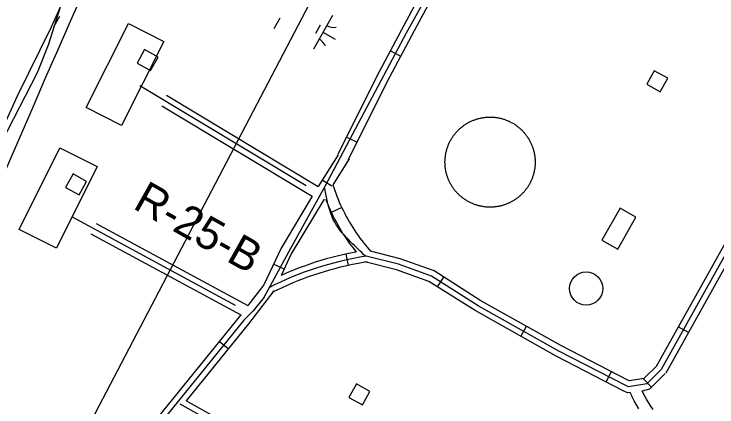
# Model space of a CAD drawing. Extents: x 3913936 to 3933962, y 195330 to 217741.
# Drawn here: x 3927625 to 3928535, y 207016 to 207525 of the extents above; entities that cross this region are included whole.
import ezdxf

# ---------------------------------------------------------------- set-up
doc = ezdxf.new("R2010")
doc.units = 0
for name, color, linetype in [('V-BLDG-OTLN', 7, 'Continuous'), ('V-DOMW-TANK', 7, 'Continuous'), ('V-RIVR-EDGE', 7, 'Continuous'), ('V-RIVR-RANG-IDEN', 7, 'Continuous'), ('V-ROAD-CNTR', 7, 'Continuous'), ('V-RRAP-FSHR', 7, 'Continuous'), ('V-UTIL-LINE', 7, 'Continuous'), ('V-WETL-SWMP', 7, 'Continuous')]:
    doc.layers.add(name, color=color, linetype=linetype)

msp = doc.modelspace()

# ---------------------------------------------------------------- linework, layer by layer
at = {"layer": 'V-BLDG-OTLN'}
for points in [[(3927763.62, 207380.95), (3927717.99, 207404.01), (3927773, 207512.83), (3927818.62, 207489.77)], [(3927793.56, 207479.26), (3927783.85, 207461.78), (3927801.33, 207452.06), (3927811.04, 207469.54)], [(3928453.58, 207451.83), (3928443.87, 207434.35), (3928461.35, 207424.63), (3928471.07, 207442.12)], [(3927679.51, 207222.01), (3927631.26, 207246.09), (3927684, 207351.75), (3927732.24, 207327.67)], [(3927700.99, 207318.11), (3927691.27, 207300.63), (3927708.76, 207290.91), (3927718.47, 207308.4)], [(3928406.48, 207220.75), (3928429.99, 207262.07), (3928409.5, 207273.73), (3928385.99, 207232.41)], [(3928067.99, 207046.05), (3928058.28, 207028.57), (3928075.76, 207018.86), (3928085.48, 207036.34)]]:
    msp.add_lwpolyline(points, close=True, dxfattribs=at)
at = {"layer": 'V-DOMW-TANK'}
for points in [[(3928197.08, 207371.86), (3928197.75, 207372.62), (3928198.45, 207373.37), (3928199.15, 207374.11), (3928199.86, 207374.83), (3928200.59, 207375.55), (3928201.33, 207376.24), (3928202.09, 207376.93), (3928202.85, 207377.6), (3928203.63, 207378.27), (3928204.42, 207378.91), (3928205.21, 207379.54), (3928206.02, 207380.16), (3928206.84, 207380.77), (3928207.68, 207381.35), (3928208.52, 207381.93), (3928209.37, 207382.49), (3928210.23, 207383.04), (3928211.1, 207383.57), (3928211.98, 207384.08), (3928212.87, 207384.58), (3928213.76, 207385.06), (3928214.67, 207385.53), (3928215.58, 207385.98), (3928216.5, 207386.42), (3928217.43, 207386.84), (3928218.36, 207387.24), (3928219.31, 207387.63), (3928220.25, 207388), (3928221.21, 207388.36), (3928222.17, 207388.7), (3928223.14, 207389.02), (3928224.11, 207389.32), (3928225.09, 207389.61), (3928226.07, 207389.88), (3928227.06, 207390.13), (3928228.05, 207390.36), (3928229.04, 207390.58), (3928230.04, 207390.78), (3928231.04, 207390.97), (3928232.05, 207391.13), (3928233.06, 207391.28), (3928234.07, 207391.41), (3928235.08, 207391.52), (3928236.1, 207391.62), (3928237.11, 207391.7), (3928238.13, 207391.76), (3928239.15, 207391.8), (3928240.16, 207391.82), (3928241.18, 207391.83), (3928242.2, 207391.82), (3928243.22, 207391.79), (3928244.24, 207391.74), (3928245.26, 207391.68), (3928246.27, 207391.59), (3928247.29, 207391.49), (3928248.3, 207391.38), (3928249.31, 207391.24), (3928250.31, 207391.09), (3928251.32, 207390.92), (3928252.32, 207390.73), (3928253.32, 207390.52), (3928254.31, 207390.3), (3928255.3, 207390.06), (3928256.29, 207389.8), (3928257.27, 207389.53), (3928258.24, 207389.24), (3928259.21, 207388.93), (3928260.18, 207388.6), (3928261.14, 207388.26), (3928262.09, 207387.9), (3928263.04, 207387.52), (3928263.98, 207387.13), (3928264.92, 207386.72), (3928265.84, 207386.3), (3928266.76, 207385.86), (3928267.67, 207385.4), (3928268.57, 207384.93), (3928269.47, 207384.44), (3928270.35, 207383.94), (3928271.23, 207383.42), (3928272.1, 207382.88), (3928272.96, 207382.33), (3928273.8, 207381.77), (3928274.64, 207381.19), (3928275.47, 207380.6), (3928276.29, 207379.99), (3928277.09, 207379.36), (3928277.89, 207378.73), (3928278.67, 207378.08), (3928279.45, 207377.42), (3928280.21, 207376.74), (3928280.96, 207376.05), (3928281.69, 207375.35), (3928282.42, 207374.63), (3928283.13, 207373.9), (3928283.83, 207373.16), (3928284.52, 207372.41), (3928285.19, 207371.64), (3928285.85, 207370.86), (3928286.5, 207370.08)], [(3928185.8, 207314.58), (3928185.48, 207315.55), (3928185.17, 207316.52), (3928184.89, 207317.5), (3928184.62, 207318.48), (3928184.36, 207319.47), (3928184.13, 207320.46), (3928183.91, 207321.46), (3928183.71, 207322.46), (3928183.53, 207323.46), (3928183.36, 207324.46), (3928183.21, 207325.47), (3928183.08, 207326.48), (3928182.97, 207327.49), (3928182.87, 207328.51), (3928182.8, 207329.52), (3928182.74, 207330.54), (3928182.7, 207331.56), (3928182.67, 207332.58), (3928182.67, 207333.59), (3928182.67, 207334.62), (3928182.71, 207335.63), (3928182.75, 207336.65), (3928182.82, 207337.67), (3928182.9, 207338.68), (3928183, 207339.7), (3928183.12, 207340.71), (3928183.25, 207341.72), (3928183.41, 207342.73), (3928183.58, 207343.73), (3928183.77, 207344.73), (3928183.97, 207345.73), (3928184.19, 207346.73), (3928184.43, 207347.71), (3928184.69, 207348.7), (3928184.96, 207349.68), (3928185.26, 207350.66), (3928185.56, 207351.63), (3928185.89, 207352.6), (3928186.23, 207353.55), (3928186.59, 207354.51), (3928186.97, 207355.46), (3928187.36, 207356.39), (3928187.77, 207357.33), (3928188.19, 207358.25), (3928188.64, 207359.17), (3928189.09, 207360.08), (3928189.56, 207360.99), (3928190.05, 207361.88), (3928190.56, 207362.77), (3928191.08, 207363.64), (3928191.61, 207364.51), (3928192.16, 207365.37), (3928192.72, 207366.22), (3928193.3, 207367.06), (3928193.9, 207367.88), (3928194.51, 207368.7), (3928195.13, 207369.51), (3928195.76, 207370.3), (3928196.41, 207371.09), (3928197.08, 207371.86)], [(3928286.5, 207370.08), (3928287.13, 207369.28), (3928287.75, 207368.47), (3928288.35, 207367.65), (3928288.94, 207366.82), (3928289.52, 207365.98), (3928290.08, 207365.13), (3928290.62, 207364.27), (3928291.15, 207363.4), (3928291.67, 207362.52), (3928292.17, 207361.63), (3928292.65, 207360.73), (3928293.12, 207359.83), (3928293.57, 207358.92), (3928294.01, 207357.99), (3928294.43, 207357.07), (3928294.83, 207356.13), (3928295.22, 207355.19), (3928295.59, 207354.24), (3928295.94, 207353.28), (3928296.28, 207352.33), (3928296.6, 207351.36), (3928296.91, 207350.38), (3928297.19, 207349.41), (3928297.46, 207348.42), (3928297.72, 207347.44), (3928297.95, 207346.45), (3928298.17, 207345.45), (3928298.37, 207344.45), (3928298.55, 207343.45), (3928298.72, 207342.44), (3928298.87, 207341.44), (3928299, 207340.43), (3928299.11, 207339.41), (3928299.21, 207338.4), (3928299.28, 207337.39), (3928299.34, 207336.36), (3928299.38, 207335.35), (3928299.41, 207334.33), (3928299.42, 207333.31), (3928299.41, 207332.29), (3928299.37, 207331.27), (3928299.33, 207330.25), (3928299.26, 207329.24), (3928299.18, 207328.22), (3928299.08, 207327.21), (3928298.96, 207326.2), (3928298.83, 207325.18), (3928298.67, 207324.18), (3928298.5, 207323.18), (3928298.31, 207322.18), (3928298.11, 207321.18), (3928297.89, 207320.18), (3928297.65, 207319.19), (3928297.39, 207318.21), (3928297.12, 207317.23), (3928296.82, 207316.25), (3928296.52, 207315.28), (3928296.19, 207314.31), (3928295.85, 207313.35), (3928295.49, 207312.4), (3928295.11, 207311.45), (3928294.72, 207310.51), (3928294.31, 207309.58), (3928293.89, 207308.65), (3928293.45, 207307.73), (3928292.99, 207306.82), (3928292.52, 207305.92), (3928292.03, 207305.03), (3928291.52, 207304.14), (3928291, 207303.27), (3928290.47, 207302.4), (3928289.92, 207301.54), (3928289.35, 207300.69), (3928288.77, 207299.85), (3928288.18, 207299.02), (3928287.57, 207298.21), (3928286.95, 207297.4), (3928286.32, 207296.61), (3928285.67, 207295.82), (3928285, 207295.05), (3928284.33, 207294.28), (3928283.64, 207293.54), (3928282.93, 207292.8), (3928282.21, 207292.07), (3928281.49, 207291.36), (3928280.75, 207290.66), (3928279.99, 207289.98), (3928279.23, 207289.3), (3928278.45, 207288.64), (3928277.67, 207288), (3928276.87, 207287.36), (3928276.06, 207286.75), (3928275.24, 207286.14), (3928274.41, 207285.55), (3928273.56, 207284.98), (3928272.71, 207284.42), (3928271.85, 207283.87), (3928270.98, 207283.34), (3928270.1, 207282.83), (3928269.21, 207282.33)], [(3928269.21, 207282.33), (3928268.32, 207281.84), (3928267.41, 207281.37), (3928266.5, 207280.92), (3928265.58, 207280.49), (3928264.65, 207280.07), (3928263.72, 207279.66), (3928262.77, 207279.27), (3928261.83, 207278.91), (3928260.87, 207278.55), (3928259.91, 207278.21), (3928258.94, 207277.89), (3928257.97, 207277.58), (3928256.99, 207277.3), (3928256.01, 207277.03), (3928255.02, 207276.78), (3928254.03, 207276.54), (3928253.04, 207276.32), (3928252.04, 207276.12), (3928251.04, 207275.94), (3928250.03, 207275.77), (3928249.02, 207275.62), (3928248.01, 207275.49), (3928247, 207275.38), (3928245.98, 207275.29), (3928244.97, 207275.21), (3928243.95, 207275.15), (3928242.93, 207275.11), (3928241.92, 207275.08), (3928240.9, 207275.08), (3928239.88, 207275.09), (3928238.86, 207275.12), (3928237.84, 207275.16), (3928236.82, 207275.23), (3928235.81, 207275.31), (3928234.79, 207275.41), (3928233.78, 207275.53), (3928232.77, 207275.67), (3928231.77, 207275.82), (3928230.76, 207275.99), (3928229.76, 207276.18), (3928228.76, 207276.38), (3928227.77, 207276.61), (3928226.78, 207276.85), (3928225.79, 207277.1), (3928224.81, 207277.38), (3928223.84, 207277.67), (3928222.87, 207277.98), (3928221.9, 207278.3), (3928220.94, 207278.65), (3928219.99, 207279.01), (3928219.04, 207279.38), (3928218.1, 207279.77), (3928217.17, 207280.18), (3928216.24, 207280.61), (3928215.32, 207281.05), (3928214.41, 207281.51), (3928213.51, 207281.98), (3928212.61, 207282.46), (3928211.73, 207282.97), (3928210.85, 207283.49), (3928209.98, 207284.02), (3928209.13, 207284.57), (3928208.28, 207285.14), (3928207.44, 207285.72), (3928206.61, 207286.31), (3928205.79, 207286.92), (3928204.99, 207287.54), (3928204.19, 207288.18), (3928203.41, 207288.83), (3928202.63, 207289.49), (3928201.87, 207290.17), (3928201.12, 207290.86), (3928200.39, 207291.56), (3928199.66, 207292.28), (3928198.95, 207293), (3928198.25, 207293.75), (3928197.56, 207294.5), (3928196.89, 207295.26), (3928196.23, 207296.04), (3928195.58, 207296.83), (3928194.95, 207297.63), (3928194.33, 207298.44), (3928193.73, 207299.26), (3928193.14, 207300.09), (3928192.56, 207300.93), (3928192, 207301.78), (3928191.46, 207302.64), (3928190.93, 207303.51), (3928190.41, 207304.39), (3928189.91, 207305.28), (3928189.43, 207306.18), (3928188.96, 207307.08), (3928188.51, 207307.99), (3928188.07, 207308.91), (3928187.65, 207309.84), (3928187.25, 207310.78), (3928186.86, 207311.72), (3928186.49, 207312.67), (3928186.14, 207313.62), (3928185.8, 207314.58)]]:
    msp.add_lwpolyline(points, dxfattribs=at)
msp.add_circle((3928365.47, 207169.63), 21.51, dxfattribs=at)
at = {"layer": 'V-RIVR-EDGE'}
msp.add_lwpolyline([(3927944.21, 207663.72), (3927934.1, 207642.37), (3927891.41, 207627.77), (3927849.85, 207610.92), (3927802.66, 207604.17), (3927767.84, 207583.95), (3927738.63, 207592.94), (3927720.66, 207590.69), (3927692.57, 207560.36), (3927668.98, 207485.09), (3927654.37, 207449.14), (3927608.31, 207359.27), (3927590.34, 207299.73), (3927530.8, 207172.79), (3927503.84, 207090.78), (3927481.37, 207025.62), (3927438.68, 206952.6)], dxfattribs=at)
at = {"layer": 'V-ROAD-CNTR'}
for p, q in [((3928112.07, 207477.59), (3928125.31, 207470.54)), ((3928055.34, 207365.99), (3928068.76, 207359.3)), ((3928036.27, 207302.36), (3928023.42, 207310.09)), ((3928049.02, 207274.6), (3928035.43, 207268.26)), ((3928057.76, 207199.69), (3928054.62, 207214.35)), ((3927974.19, 207194.84), (3927960.62, 207201.24)), ((3928173.07, 207171.79), (3928181.1, 207184.46)), ((3928280.83, 207107.75), (3928288.18, 207120.82)), ((3928497.96, 207112.7), (3928484.86, 207120)), ((3927901.82, 207091.45), (3927890.16, 207100.88)), ((3928391.31, 207048.73), (3928398.17, 207062.07)), ((3928450.25, 207041.96), (3928439.7, 207052.62))]:
    msp.add_line(p, q, dxfattribs=at)
for points in [[(3928044.19, 207343.61), (3928094.47, 207444.55), (3928133.32, 207517.5), (3928180.5, 207605.25), (3928235.42, 207695.27), (3928288.75, 207774.86), (3928328.21, 207845.05), (3928371.81, 207914.97), (3928403.35, 207978.71), (3928448.6, 208063.04), (3928487.61, 208140.09), (3928551.26, 208257.15), (3928589.13, 208328.33), (3928660.52, 208463.01), (3928682.44, 208493.91)], [(3927948.7, 207158.54), (3927982.96, 207221.8), (3928027.34, 207302.09), (3928070.77, 207383.91), (3928132.73, 207500.99), (3928178.91, 207584.46), (3928207.96, 207638.65), (3928249.03, 207705.27), (3928302.79, 207784.15), (3928343.87, 207858.3), (3928395.75, 207942.77), (3928525.94, 208199.58)], [(3928057.62, 207336.92), (3928107.8, 207437.67), (3928146.55, 207510.42), (3928193.52, 207597.79), (3928248.06, 207687.19), (3928301.54, 207767), (3928341.12, 207837.4), (3928380.25, 207900.15)], [(3928002.9, 207302.71), (3927787.51, 207432.39)], [(3927822.13, 207420.3), (3928018.57, 207302.02)], [(3927815.83, 207406.58), (3928010.84, 207289.17)], [(3928044.31, 207342.9), (3928018.57, 207302.02)], [(3928058.54, 207337.59), (3928037.29, 207304.05)], [(3928037.29, 207304.05), (3928041.2, 207293.13), (3928042.68, 207289.29), (3928044.24, 207285.44), (3928045.84, 207281.61), (3928047.51, 207277.85), (3928049.26, 207274.09), (3928051.06, 207270.35), (3928052.92, 207266.68), (3928054.86, 207263.04), (3928056.87, 207259.4), (3928058.94, 207255.81), (3928061.05, 207252.25), (3928063.23, 207248.75), (3928065.47, 207245.3), (3928067.8, 207241.85), (3928070.15, 207238.45), (3928072.59, 207235.09), (3928075.05, 207231.79), (3928077.61, 207228.53), (3928086.08, 207218)], [(3928010.84, 207289.17), (3927970.35, 207221.86), (3927948.07, 207174.63), (3927927.3, 207147.53)], [(3928026.07, 207285.39), (3927983.59, 207214.77), (3927970.32, 207186.63)], [(3928028.15, 207285.29), (3928028.72, 207283.79), (3928030.36, 207279.74), (3928032.06, 207275.67), (3928033.86, 207271.63), (3928035.7, 207267.68), (3928037.61, 207263.7), (3928039.61, 207259.76), (3928041.67, 207255.89), (3928043.81, 207252.02), (3928045.99, 207248.24), (3928048.23, 207244.46), (3928050.57, 207240.7), (3928052.96, 207237.02), (3928055.41, 207233.38), (3928057.91, 207229.78), (3928060.51, 207226.2), (3928063.14, 207222.68), (3928067.56, 207217.01)], [(3927911.41, 207147.61), (3927700.32, 207261.97)], [(3927730.83, 207253.96), (3927927.3, 207147.53)], [(3928557.84, 207251.05), (3928456.19, 207068.52)], [(3928564.39, 207247.4), (3928462.74, 207064.87)], [(3928570.95, 207243.75), (3928468.73, 207060.21)], [(3927724, 207240.6), (3927918.12, 207135.44)], [(3928067.56, 207217.01), (3928057.72, 207215.02), (3928050.43, 207213.46), (3928043.18, 207211.73), (3928036.04, 207209.89), (3928028.85, 207207.96), (3928021.71, 207205.85), (3928014.65, 207203.64), (3928007.56, 207201.29), (3928000.6, 207198.84), (3927993.63, 207196.3), (3927986.67, 207193.57), (3927979.82, 207190.75), (3927970.32, 207186.63)], [(3928420.41, 207050.64), (3928333.62, 207095.28), (3928229.29, 207153.93), (3928168.48, 207192.45), (3928124.44, 207208.38), (3928086.08, 207218)], [(3928416.97, 207043.97), (3928330.07, 207088.67), (3928225.44, 207147.49), (3928165.16, 207185.68), (3928122.25, 207201.19), (3928080.77, 207211.6)], [(3928081.96, 207204.2), (3928074.82, 207203.05), (3928067.81, 207201.76), (3928060.78, 207200.33), (3928053.74, 207198.82), (3928046.79, 207197.17), (3928039.86, 207195.38), (3928032.92, 207193.52), (3928026.07, 207191.5), (3928019.25, 207189.36), (3928012.41, 207187.1), (3928005.66, 207184.72), (3927998.93, 207182.26), (3927992.26, 207179.66), (3927985.67, 207176.93), (3927979.07, 207174.07), (3927972.54, 207171.15), (3927960.27, 207165.33)], [(3928413.54, 207037.3), (3928326.51, 207082.07), (3928221.59, 207141.05), (3928161.84, 207178.9), (3928120.05, 207194.01), (3928078.94, 207204.33)], [(3927960.27, 207165.33), (3927960.95, 207166.78), (3927928.13, 207123.97), (3927847.5, 207024.32)], [(3927948.7, 207158.54), (3927934.37, 207140.62), (3927925.13, 207131.83), (3927922.24, 207128.61), (3927795.4, 206971.86), (3927653.88, 206720.1), (3927564.07, 206574.84)], [(3927918.12, 207135.44), (3927789.17, 206976.09), (3927647.42, 206723.92), (3927505.4, 206494.22), (3927372.77, 206288.92), (3927242.18, 206056.6), (3927148.63, 205893.55)], [(3928457.46, 207070.2), (3928440.31, 207053.22), (3928421.41, 207050.12), (3928420.41, 207050.64)], [(3928462.74, 207064.87), (3928443.88, 207046.21), (3928420.18, 207042.32), (3928416.97, 207043.97)], [(3928468.02, 207059.54), (3928447.53, 207039.26), (3928438.13, 207036.63)], [(3928422.91, 207035.16), (3928418.95, 207034.51), (3928413.54, 207037.3)], [(3928433.69, 207014), (3928430.63, 207019.06), (3928427.75, 207024.23), (3928425.07, 207029.51), (3928424.49, 207030.75), (3928422.48, 207034.83)], [(3928452.44, 207013.14), (3928449.33, 207017.51), (3928446.38, 207022), (3928443.6, 207026.59), (3928440.99, 207031.28), (3928438.56, 207036.06), (3928438.1, 207037.05)], [(3928015.01, 206803.97), (3928030.17, 206822.82), (3928042.89, 206861.91), (3928040.51, 206893.25), (3927992.9, 206938.24), (3927925.3, 206980.59), (3927847.5, 207024.32)], [(3928009.16, 206808.67), (3928023.46, 206826.45), (3928035.3, 206862.82), (3928033.25, 206889.79), (3927988.29, 206932.28), (3927921.47, 206974.14), (3927839.73, 207020.09)]]:
    msp.add_lwpolyline(points, dxfattribs=at)
msp.add_arc((3928144.82, 206798.52), 418.02, 98.81479, 117.08252, dxfattribs=at)
msp.add_spline([(3928079.72, 207211.66), (3928060.5, 207230.16), (3928039.87, 207255.58), (3928034.88, 207266.97), (3928026.66, 207300.87)], degree=3, dxfattribs=at)
at = {"layer": 'V-RRAP-FSHR'}
msp.add_lwpolyline([(3927475.81, 207001.66), (3927491.61, 207038.4), (3927507.4, 207075.15), (3927523.2, 207111.9), (3927539, 207148.65), (3927554.8, 207185.4), (3927570.6, 207222.15), (3927586.39, 207258.89), (3927602.19, 207295.64), (3927617.99, 207332.39), (3927633.78, 207369.14), (3927649.58, 207405.89), (3927665.47, 207442.59), (3927681.55, 207479.22), (3927697.62, 207515.85), (3927713.69, 207552.48), (3927729.77, 207589.11), (3927745.84, 207625.74), (3927761.92, 207662.36), (3927787.31, 207692.87)], dxfattribs=at)
at = {"layer": 'V-UTIL-LINE'}
msp.add_lwpolyline([(3922259.35, 198607.65), (3922481.8, 198996.51), (3922891.23, 199568.37), (3923401.91, 200205.88), (3924391.34, 201632.88), (3925141.51, 202100.49), (3925635.89, 202689.84), (3926060.57, 203224.55), (3926266.36, 203722.12), (3926398.76, 204373.14), (3926759.45, 205211.96), (3927229.53, 206070.79), (3927602.51, 206766.2), (3928031.78, 207586.17)], dxfattribs=at)
at = {"layer": 'V-WETL-SWMP'}
for p, q in [((3927683.59, 207522.11), (3927675.75, 207508.16)), ((3927968.78, 207520.1), (3927960.94, 207506.15)), ((3928036.88, 207523.46), (3928012.38, 207479.87)), ((3928020.84, 207510.68), (3928014.96, 207500.22)), ((3928024.63, 207501.67), (3928040.32, 207492.85))]:
    msp.add_line(p, q, dxfattribs=at)
msp.add_lwpolyline([(3927696.15, 207560.39), (3927672.66, 207508.1), (3927628.65, 207418.76), (3927605.4, 207368.27)], dxfattribs=at)
for centre, start, end in [((3928038.37, 207525.63), 239.88608, 281.42974), ((3928011.3, 207477.47), 19.88608, 61.42973)]:
    msp.add_arc(centre, 17.62, start, end, dxfattribs=at)

# ---------------------------------------------------------------- texts
at = {"layer": 'V-RIVR-RANG-IDEN'}
msp.add_text('R-25-B', height=41.5, rotation=330.58258, dxfattribs=at).set_placement((3927777.06, 207274.26))

doc.saveas('drawing.dxf')
